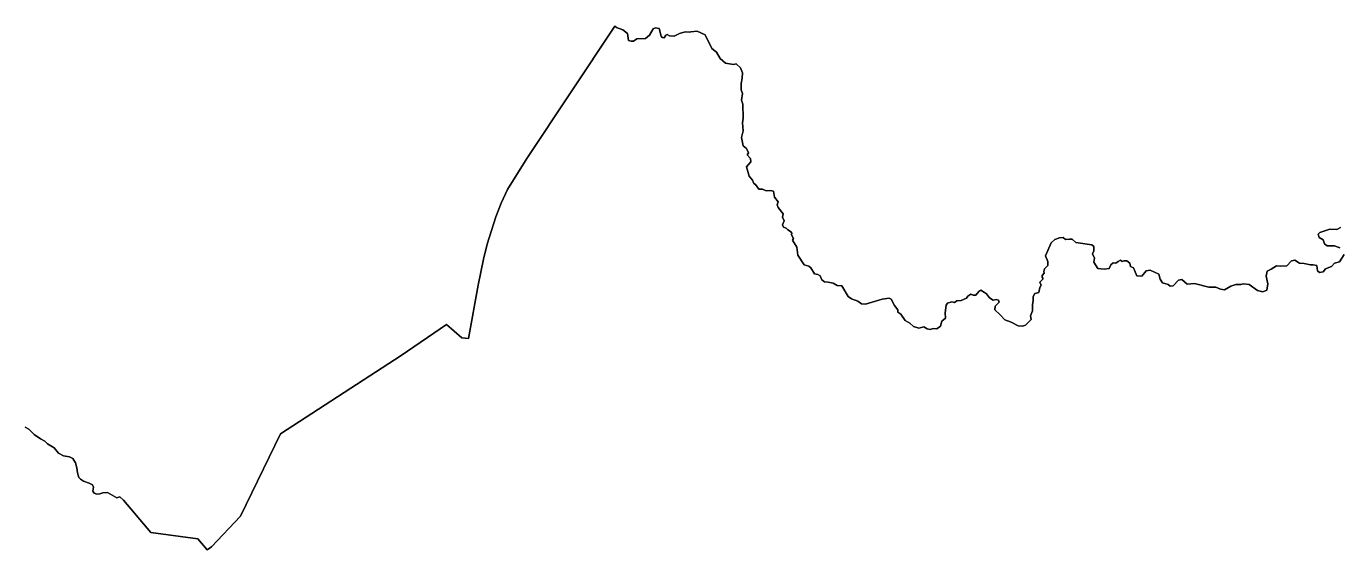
# Model space of a CAD drawing. Extents: x 369010 to 739155, y 6377141 to 6616555.
# Drawn here: x 645473 to 650078, y 6441758 to 6443595 of the extents above; entities that cross this region are included whole.
import ezdxf

# ---------------------------------------------------------------- set-up
doc = ezdxf.new("R2010")
doc.units = 0
doc.header["$LTSCALE"] = 40
doc.layers.add('1', color=7, linetype='Continuous', lineweight=13)

msp = doc.modelspace()

# ---------------------------------------------------------------- linework, layer by layer
at = {"layer": '1'}
for points in [[(648247.72, 6442723.77), (648236.8, 6442725.92), (648224.06, 6442747.1), (648216.44, 6442752.9), (648200.39, 6442758.03), (648177.88, 6442791.96), (648174.07, 6442819.1), (648158.85, 6442843.59), (648162.65, 6442849.39), (648156.36, 6442862.96), (648156.7, 6442868.91), (648152.89, 6442874.87), (648143.45, 6442879.84), (648136.67, 6442886.46), (648127.4, 6442890.26), (648124.75, 6442898.04), (648130.38, 6442911.95), (648124.09, 6442924.69), (648126.57, 6442936.44), (648108.7, 6442958.29), (648105.72, 6442968.05), (648109.2, 6442979.14), (648096.78, 6442995.53), (648093.31, 6443015.72), (648081.06, 6443018.7), (648067.16, 6443017.54), (648054.74, 6443023), (648041.67, 6443023.5), (648029.42, 6443039.88), (648023.63, 6443043.19), (648019, 6443055.11), (648007.58, 6443068.68), (647997.81, 6443101.12), (648013.04, 6443119.16), (648011.55, 6443130.58), (648000.29, 6443142.99), (648005.26, 6443150.11), (647998.14, 6443165.99), (647986.39, 6443175.1), (647980.76, 6443204.89), (647986.72, 6443227.73), (647984.07, 6443255.2), (647986.56, 6443272.08), (647984.74, 6443321.4), (647981.1, 6443334.97), (647983.58, 6443358.97), (647979.77, 6443371.38), (647979.77, 6443393.4), (647982.75, 6443412.1), (647984.41, 6443431.63), (647976.79, 6443449.01), (647961.57, 6443462.91), (647952.3, 6443460.43), (647924.66, 6443464.73), (647905.79, 6443481.94), (647892.88, 6443503.62), (647876.83, 6443516.2), (647853, 6443564.2), (647825.36, 6443577.77), (647803.18, 6443575.62), (647798.88, 6443573.47), (647783.15, 6443575.62), (647763.13, 6443569.33), (647744.59, 6443560.06), (647728.54, 6443560.89), (647719.6, 6443566.18), (647715.46, 6443562.87), (647709.83, 6443554.1), (647702.72, 6443555.76), (647699.24, 6443559.89), (647691.79, 6443586.54), (647679.55, 6443588.86), (647670.61, 6443585.38), (647658.03, 6443563.87), (647643.96, 6443551.95), (647614.01, 6443550.79), (647601.59, 6443542.18), (647593.98, 6443542.18), (647584.71, 6443545.16), (647580.58, 6443569), (647564.36, 6443581.74), (647542.18, 6443590.02), (647536.22, 6443594.65), (647228.05, 6443130.91), (647159.86, 6443021.34), (647137.85, 6442973.68), (647119.32, 6442926.51), (647088.7, 6442829.52), (647075.79, 6442776.89), (647057.42, 6442685.87), (647023.65, 6442498.68), (647000.15, 6442501.33), (646946.03, 6442548), (646786.98, 6442439.6), (646363.79, 6442164.86), (646223.61, 6441875.89), (646122.15, 6441768.48), (646106.6, 6441757.89), (646073.83, 6441796.45), (645909.81, 6441818.63)], [(647057.42, 6442685.87), (647075.79, 6442776.89), (647088.7, 6442829.52), (647119.32, 6442926.51), (647137.85, 6442973.68), (647159.86, 6443021.34), (647228.05, 6443130.91), (647536.22, 6443594.65), (647542.18, 6443590.02), (647564.36, 6443581.74), (647580.58, 6443569), (647584.71, 6443545.16), (647593.98, 6443542.18), (647601.59, 6443542.18), (647614.01, 6443550.79), (647643.96, 6443551.95), (647658.03, 6443563.87), (647670.61, 6443585.38), (647679.55, 6443588.86), (647691.79, 6443586.54), (647699.24, 6443559.89), (647702.72, 6443555.76), (647709.83, 6443554.1), (647715.46, 6443562.87), (647719.6, 6443566.18), (647728.54, 6443560.89), (647744.59, 6443560.06), (647763.13, 6443569.33), (647783.15, 6443575.62), (647798.88, 6443573.47), (647803.18, 6443575.62), (647825.36, 6443577.77), (647853, 6443564.2), (647876.83, 6443516.2), (647892.88, 6443503.62), (647905.79, 6443481.94), (647924.66, 6443464.73), (647952.3, 6443460.43), (647961.57, 6443462.91), (647976.79, 6443449.01), (647984.41, 6443431.63), (647982.75, 6443412.1), (647979.77, 6443393.4), (647979.77, 6443371.38), (647983.58, 6443358.97), (647981.1, 6443334.97), (647984.74, 6443321.4), (647986.56, 6443272.08), (647984.07, 6443255.2), (647986.72, 6443227.73), (647980.76, 6443204.89), (647986.39, 6443175.1), (647998.14, 6443165.99), (648005.26, 6443150.11), (648000.29, 6443142.99), (648011.55, 6443130.58), (648013.04, 6443119.16), (647997.81, 6443101.12), (648007.58, 6443068.68), (648019, 6443055.11), (648023.63, 6443043.19), (648029.42, 6443039.88), (648041.67, 6443023.5), (648054.74, 6443023), (648067.16, 6443017.54), (648081.06, 6443018.7), (648093.31, 6443015.72), (648096.78, 6442995.53), (648109.2, 6442979.14), (648105.72, 6442968.05), (648108.7, 6442958.29), (648126.57, 6442936.44), (648124.09, 6442924.69), (648130.38, 6442911.95), (648124.75, 6442898.04), (648127.4, 6442890.26), (648136.67, 6442886.46), (648143.45, 6442879.84), (648152.89, 6442874.87), (648156.7, 6442868.91), (648156.36, 6442862.96), (648162.65, 6442849.39), (648158.85, 6442843.59), (648174.07, 6442819.1), (648177.88, 6442791.96), (648200.39, 6442758.03), (648216.44, 6442752.9), (648224.06, 6442747.1), (648236.8, 6442725.92), (648247.72, 6442723.77), (648256.33, 6442719.13), (648262.12, 6442705.23), (648271.89, 6442697.62), (648284.96, 6442697.12), (648302.01, 6442693.65), (648315.41, 6442685.04), (648332.63, 6442683.72), (648355.13, 6442646.97), (648366.06, 6442638.2), (648388.4, 6442630.42)], [(650078.2, 6442817.77), (650059.83, 6442823.73), (650034.01, 6442824.73), (650024.9, 6442831.35), (650020.6, 6442845.25), (650005.71, 6442853.85), (650002.06, 6442864.78), (650008.69, 6442871.56), (650043.77, 6442882.65), (650068.27, 6442881.82), (650081.18, 6442888.61)], [(650081.18, 6442888.61), (650068.27, 6442881.82), (650043.77, 6442882.65), (650008.69, 6442871.56), (650002.06, 6442864.78), (650005.71, 6442853.85), (650020.6, 6442845.25), (650024.9, 6442831.35), (650034.01, 6442824.73), (650059.83, 6442823.73), (650078.2, 6442817.77)], [(649283.78, 6442764.65), (649275.83, 6442757.03), (649269.71, 6442744.79), (649252.5, 6442742.8), (649229.66, 6442744.12), (649216.25, 6442766.47), (649218.4, 6442780.54), (649211.45, 6442795.76), (649216.25, 6442806.85), (649215.42, 6442821.91), (649208.97, 6442827.87), (649152.86, 6442835.48), (649140.12, 6442847.4), (649130.85, 6442847.9), (649117.11, 6442846.9), (649108.51, 6442853.69), (649095.1, 6442852.03), (649078.88, 6442846.9), (649066.31, 6442834.16), (649046.78, 6442789.47), (649055.22, 6442769.61), (649055.22, 6442755.38), (649043.3, 6442743.13), (649040.32, 6442734.19), (649041.65, 6442728.4), (649034.36, 6442720.62), (649035.19, 6442713.84), (649037.84, 6442708.38), (649026.92, 6442696.29), (649031.38, 6442686.53), (649026.42, 6442678.42), (649023.44, 6442660.21), (649008.71, 6442656.9), (649003.41, 6442646.31), (649003.58, 6442631.91), (649001.26, 6442617.35), (649000.93, 6442596), (648994.15, 6442579.12), (648995.8, 6442566.04), (648976.77, 6442545.35), (648965.51, 6442542.38), (648950.62, 6442543.7), (648926.29, 6442556.77), (648903.45, 6442564.06), (648886.4, 6442583.09), (648868.69, 6442599.47), (648870.35, 6442612.05), (648883.92, 6442626.12), (648882.26, 6442633.4), (648873, 6442635.39), (648862.74, 6442634.06), (648850.65, 6442641.84), (648839.23, 6442656.24), (648832.45, 6442660.05), (648820.2, 6442668.32), (648812.42, 6442663.86), (648801.66, 6442650.78), (648792.56, 6442651.61), (648784.29, 6442654.42), (648774.36, 6442647.64), (648769.39, 6442640.52), (648750.36, 6442632.41), (648735.96, 6442630.92), (648727.85, 6442624.96), (648718.42, 6442627.78), (648703.19, 6442623.64), (648698.22, 6442615.86), (648694.75, 6442589.71), (648696.07, 6442569.85), (648682.83, 6442560.08), (648678.2, 6442542.04), (648665.29, 6442533.11), (648652.38, 6442534.27), (648642.45, 6442530.96), (648631.86, 6442533.11), (648619.78, 6442539.73), (648602.4, 6442535.42), (648583.36, 6442541.55), (648571.12, 6442552.97), (648554.07, 6442562.4), (648538.68, 6442584.25), (648529.08, 6442591.53), (648529.08, 6442599.47), (648516.83, 6442614.7), (648504.92, 6442636.71), (648498.46, 6442640.85), (648473.64, 6442637.21), (648415.38, 6442619), (648401.48, 6442620.66), (648388.4, 6442630.42), (648366.06, 6442638.2), (648355.13, 6442646.97), (648332.63, 6442683.72), (648315.41, 6442685.04), (648302.01, 6442693.65), (648284.96, 6442697.12), (648271.89, 6442697.62), (648262.12, 6442705.23), (648256.33, 6442719.13), (648247.72, 6442723.77)], [(648388.4, 6442630.42), (648401.48, 6442620.66), (648415.38, 6442619), (648473.64, 6442637.21), (648498.46, 6442640.85), (648504.92, 6442636.71), (648516.83, 6442614.7), (648529.08, 6442599.47), (648529.08, 6442591.53), (648538.68, 6442584.25), (648554.07, 6442562.4), (648571.12, 6442552.97), (648583.36, 6442541.55), (648602.4, 6442535.42), (648619.78, 6442539.73), (648631.86, 6442533.11), (648642.45, 6442530.96), (648652.38, 6442534.27), (648665.29, 6442533.11), (648678.2, 6442542.04), (648682.83, 6442560.08), (648696.07, 6442569.85), (648694.75, 6442589.71), (648698.22, 6442615.86), (648703.19, 6442623.64), (648718.42, 6442627.78), (648727.85, 6442624.96), (648735.96, 6442630.92), (648750.36, 6442632.41), (648769.39, 6442640.52), (648774.36, 6442647.64), (648784.29, 6442654.42), (648792.56, 6442651.61), (648801.66, 6442650.78), (648812.42, 6442663.86), (648820.2, 6442668.32), (648832.45, 6442660.05), (648839.23, 6442656.24), (648850.65, 6442641.84), (648862.74, 6442634.06), (648873, 6442635.39), (648882.26, 6442633.4), (648883.92, 6442626.12), (648870.35, 6442612.05), (648868.69, 6442599.47), (648886.4, 6442583.09), (648903.45, 6442564.06), (648926.29, 6442556.77), (648950.62, 6442543.7), (648965.51, 6442542.38), (648976.77, 6442545.35), (648995.8, 6442566.04), (648994.15, 6442579.12), (649000.93, 6442596), (649001.26, 6442617.35), (649003.58, 6442631.91), (649003.41, 6442646.31), (649008.71, 6442656.9), (649023.44, 6442660.21), (649026.42, 6442678.42), (649031.38, 6442686.53), (649026.92, 6442696.29), (649037.84, 6442708.38), (649035.19, 6442713.84), (649034.36, 6442720.62), (649041.65, 6442728.4), (649040.32, 6442734.19), (649043.3, 6442743.13), (649055.22, 6442755.38), (649055.22, 6442769.61), (649046.78, 6442789.47), (649066.31, 6442834.16), (649078.88, 6442846.9), (649095.1, 6442852.03), (649108.51, 6442853.69), (649117.11, 6442846.9), (649130.85, 6442847.9), (649140.12, 6442847.4), (649152.86, 6442835.48), (649208.97, 6442827.87), (649215.42, 6442821.91), (649216.25, 6442806.85), (649211.45, 6442795.76), (649218.4, 6442780.54), (649216.25, 6442766.47), (649229.66, 6442744.12), (649252.5, 6442742.8), (649269.71, 6442744.79), (649275.83, 6442757.03), (649283.78, 6442764.65), (649293.05, 6442763.16), (649301.82, 6442769.78), (649309.43, 6442774.41), (649315.55, 6442769.45), (649320.85, 6442771.6), (649331.44, 6442771.43), (649342.03, 6442763.82), (649344.19, 6442751.57), (649355.28, 6442747.43), (649366.86, 6442719.46)], [(650093.75, 6442793.28), (650076.87, 6442768.29), (650059.66, 6442763.65), (650049.73, 6442751.24), (650028.71, 6442743.63), (650020.27, 6442733.2), (650006.7, 6442730.55), (650000.08, 6442737.01), (649997.43, 6442755.05), (649984.85, 6442757.7), (649976.25, 6442757.2), (649953.57, 6442762.66), (649937.02, 6442763.49), (649920.97, 6442774.08), (649909.38, 6442771.1), (649892.67, 6442754.39), (649871.15, 6442753.39), (649856.26, 6442753.89), (649838.22, 6442741.97), (649824.15, 6442735.02), (649820.34, 6442717.48), (649826.3, 6442690.34), (649822.49, 6442668.82), (649808.26, 6442663.19), (649790.05, 6442667), (649760.26, 6442688.52), (649740.57, 6442690.34), (649731.13, 6442688.52), (649713.92, 6442688.85), (649696.05, 6442682.23), (649673.7, 6442669.48), (649660.13, 6442671.63), (649644.08, 6442679.25), (649618.76, 6442678.75), (649568.61, 6442691.99), (649542.79, 6442689.34), (649524.09, 6442705.73), (649512.84, 6442704.07), (649494.63, 6442683.55), (649484.04, 6442682.72), (649476.09, 6442688.68), (649457.06, 6442694.14), (649448.95, 6442706.72), (649444.32, 6442724.6), (649413.86, 6442739.16), (649399.46, 6442736.68), (649384.73, 6442717.81), (649366.86, 6442719.46), (649355.28, 6442747.43), (649344.19, 6442751.57), (649342.03, 6442763.82), (649331.44, 6442771.43), (649320.85, 6442771.6), (649315.55, 6442769.45), (649309.43, 6442774.41), (649301.82, 6442769.78), (649293.05, 6442763.16), (649283.78, 6442764.65)], [(649366.86, 6442719.46), (649384.73, 6442717.81), (649399.46, 6442736.68), (649413.86, 6442739.16), (649444.32, 6442724.6), (649448.95, 6442706.72), (649457.06, 6442694.14), (649476.09, 6442688.68), (649484.04, 6442682.72), (649494.63, 6442683.55), (649512.84, 6442704.07), (649524.09, 6442705.73), (649542.79, 6442689.34), (649568.61, 6442691.99), (649618.76, 6442678.75), (649644.08, 6442679.25), (649660.13, 6442671.63), (649673.7, 6442669.48), (649696.05, 6442682.23), (649713.92, 6442688.85), (649731.13, 6442688.52), (649740.57, 6442690.34), (649760.26, 6442688.52), (649790.05, 6442667), (649808.26, 6442663.19), (649822.49, 6442668.82), (649826.3, 6442690.34), (649820.34, 6442717.48), (649824.15, 6442735.02), (649838.22, 6442741.97), (649856.26, 6442753.89), (649871.15, 6442753.39), (649892.67, 6442754.39), (649909.38, 6442771.1), (649920.97, 6442774.08), (649937.02, 6442763.49), (649953.57, 6442762.66), (649976.25, 6442757.2), (649984.85, 6442757.7), (649997.43, 6442755.05), (650000.08, 6442737.01), (650006.7, 6442730.55), (650020.27, 6442733.2), (650028.71, 6442743.63), (650049.73, 6442751.24), (650059.66, 6442763.65), (650076.87, 6442768.29), (650093.75, 6442793.28)], [(645469.24, 6442187.87), (645482.15, 6442180.91), (645500.19, 6442162.71), (645522.7, 6442146.99), (645537.76, 6442138.55), (645547.03, 6442129.28), (645569.87, 6442115.04), (645585.59, 6442097), (645602.8, 6442086.91), (645624.65, 6442084.09), (645635.41, 6442078.14), (645645.01, 6442063.24), (645650.3, 6442045.37), (645652.29, 6442027.99), (645657.09, 6442011.93), (645662.88, 6442004.98), (645672.81, 6441998.69), (645693.66, 6441992.07), (645704.59, 6441986.12), (645707.9, 6441977.68), (645706.57, 6441963.28), (645710.71, 6441956.82), (645720.64, 6441953.18), (645731.07, 6441954.51), (645741.66, 6441958.15), (645756.89, 6441958.48), (645789.82, 6441940.44), (645800.75, 6441943.25), (645812.99, 6441931.33), (645909.81, 6441818.63), (646073.83, 6441796.45), (646106.6, 6441757.89), (646122.15, 6441768.48), (646223.61, 6441875.89), (646363.79, 6442164.86), (646786.98, 6442439.6), (646946.03, 6442548), (647000.15, 6442501.33), (647023.65, 6442498.68), (647057.42, 6442685.87)], [(645909.81, 6441818.63), (645812.99, 6441931.33), (645800.75, 6441943.25), (645789.82, 6441940.44), (645756.89, 6441958.48), (645741.66, 6441958.15), (645731.07, 6441954.51), (645720.64, 6441953.18), (645710.71, 6441956.82), (645706.57, 6441963.28), (645707.9, 6441977.68), (645704.59, 6441986.12), (645693.66, 6441992.07), (645672.81, 6441998.69), (645662.88, 6442004.98), (645657.09, 6442011.93), (645652.29, 6442027.99), (645650.3, 6442045.37), (645645.01, 6442063.24), (645635.41, 6442078.14), (645624.65, 6442084.09), (645602.8, 6442086.91), (645585.59, 6442097), (645569.87, 6442115.04), (645547.03, 6442129.28), (645537.76, 6442138.55), (645522.7, 6442146.99), (645500.19, 6442162.71), (645482.15, 6442180.91), (645469.24, 6442187.87)]]:
    msp.add_lwpolyline(points, dxfattribs=at)

doc.saveas('drawing.dxf')
